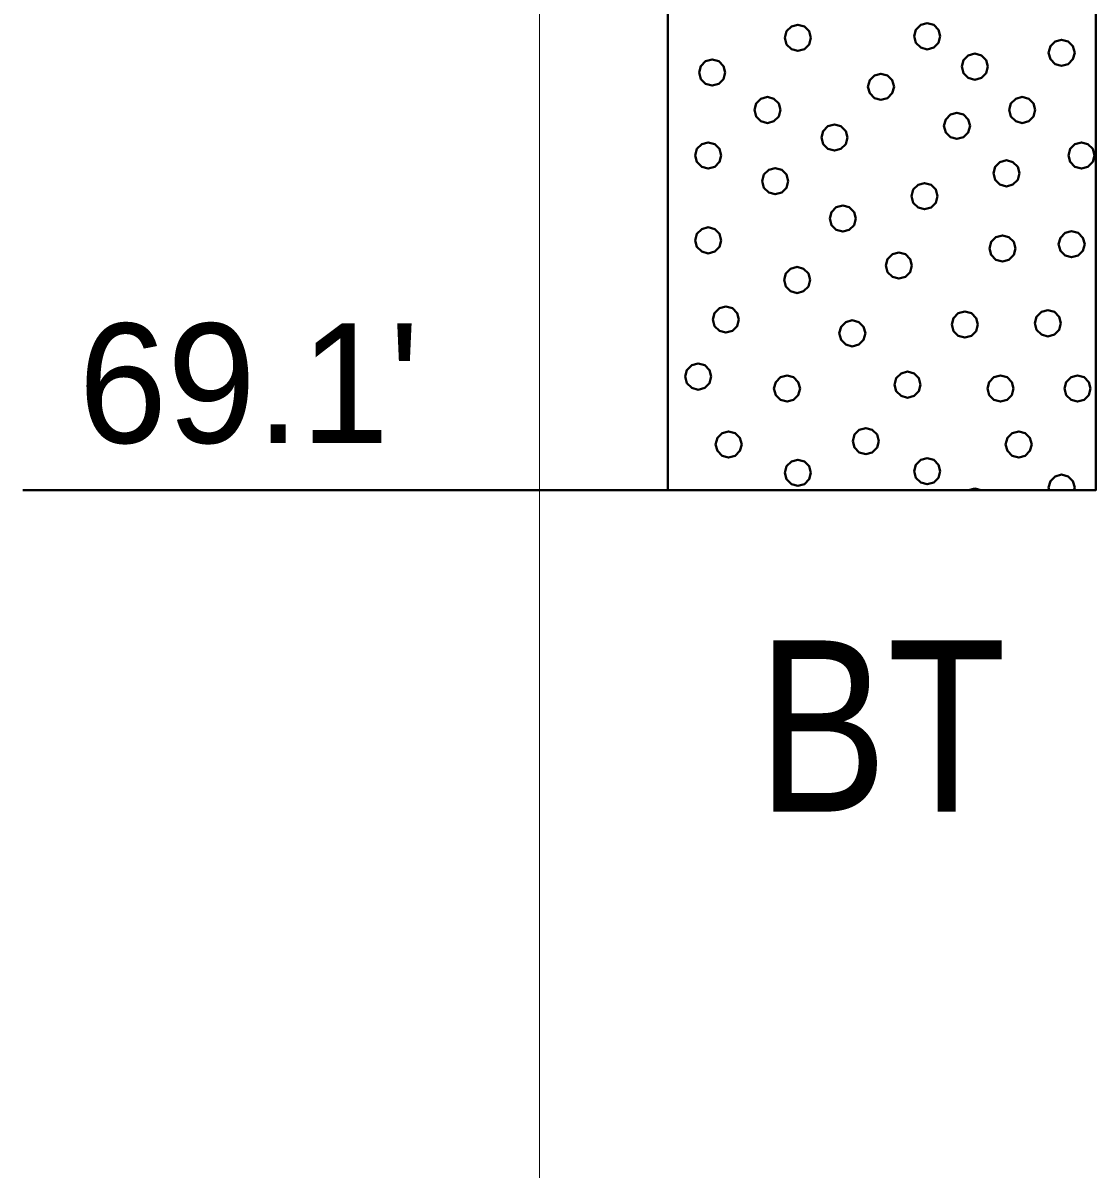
# Model space of a CAD drawing. Extents: x -582 to 653, y -817 to -3.
# Drawn here: x 320.78 to 327.04, y -262.64 to -255.94 of the extents above; entities that cross this region are included whole.
import ezdxf
from ezdxf.enums import TextEntityAlignment as Align

# ---------------------------------------------------------------- set-up
doc = ezdxf.new("R2010")
doc.units = 0
doc.header["$LTSCALE"] = 0.4
doc.layers.add('27', color=7, linetype='Continuous', lineweight=40)
doc.layers.add('7', color=7, linetype='Continuous', lineweight=13)

msp = doc.modelspace()

# ---------------------------------------------------------------- linework, layer by layer
at = {"layer": '27'}
msp.add_line((320.7791, -258.6729), (324.5465, -258.6729), dxfattribs=at)
for points in [[(324.5465, -250.5729), (327.0465, -250.5729), (327.0465, -258.6729), (324.5465, -258.6729)], [(325.3833, -256.0308), (325.3731, -255.9927), (325.3452, -255.9648), (325.3071, -255.9546), (325.269, -255.9648), (325.2411, -255.9927), (325.2309, -256.0308), (325.2411, -256.0689), (325.269, -256.0968), (325.3071, -256.107), (325.3452, -256.0968), (325.3731, -256.0689)], [(326.1384, -256.0218), (326.1282, -255.9837), (326.1003, -255.9558), (326.0622, -255.9456), (326.0241, -255.9558), (325.9962, -255.9837), (325.986, -256.0218), (325.9962, -256.0599), (326.0241, -256.0878), (326.0622, -256.098), (326.1003, -256.0878), (326.1282, -256.0599)], [(326.9239, -256.1177), (326.9137, -256.0796), (326.8858, -256.0517), (326.8477, -256.0415), (326.8096, -256.0517), (326.7817, -256.0796), (326.7715, -256.1177), (326.7817, -256.1558), (326.8096, -256.1837), (326.8477, -256.1939), (326.8858, -256.1837), (326.9137, -256.1558)], [(324.8822, -256.2334), (324.872, -256.1953), (324.8441, -256.1674), (324.806, -256.1572), (324.7679, -256.1674), (324.74, -256.1953), (324.7298, -256.2334), (324.74, -256.2715), (324.7679, -256.2994), (324.806, -256.3096), (324.8441, -256.2994), (324.872, -256.2715)], [(326.4166, -256.1991), (326.4064, -256.161), (326.3785, -256.1331), (326.3404, -256.1229), (326.3023, -256.1331), (326.2744, -256.161), (326.2642, -256.1991), (326.2744, -256.2372), (326.3023, -256.2651), (326.3404, -256.2753), (326.3785, -256.2651), (326.4064, -256.2372)], [(325.8683, -256.3166), (325.8581, -256.2785), (325.8302, -256.2506), (325.7921, -256.2404), (325.754, -256.2506), (325.7261, -256.2785), (325.7159, -256.3166), (325.7261, -256.3547), (325.754, -256.3826), (325.7921, -256.3928), (325.8302, -256.3826), (325.8581, -256.3547)], [(325.2051, -256.4521), (325.1949, -256.414), (325.167, -256.3861), (325.1289, -256.3759), (325.0908, -256.3861), (325.0629, -256.414), (325.0527, -256.4521), (325.0629, -256.4902), (325.0908, -256.518), (325.1289, -256.5283), (325.167, -256.518), (325.1949, -256.4902)], [(326.6938, -256.4521), (326.6836, -256.414), (326.6557, -256.3861), (326.6176, -256.3759), (326.5795, -256.3861), (326.5516, -256.414), (326.5414, -256.4521), (326.5516, -256.4902), (326.5795, -256.518), (326.6176, -256.5283), (326.6557, -256.518), (326.6836, -256.4902)], [(326.3124, -256.5449), (326.3022, -256.5068), (326.2743, -256.4789), (326.2362, -256.4687), (326.1981, -256.4789), (326.1702, -256.5068), (326.16, -256.5449), (326.1702, -256.583), (326.1981, -256.6108), (326.2362, -256.6211), (326.2743, -256.6108), (326.3022, -256.583)], [(325.5967, -256.6135), (325.5865, -256.5754), (325.5586, -256.5475), (325.5205, -256.5373), (325.4824, -256.5475), (325.4545, -256.5754), (325.4443, -256.6135), (325.4545, -256.6516), (325.4824, -256.6795), (325.5205, -256.6897), (325.5586, -256.6795), (325.5865, -256.6516)], [(324.8593, -256.7177), (324.8491, -256.6796), (324.8212, -256.6518), (324.7831, -256.6415), (324.745, -256.6518), (324.7171, -256.6796), (324.7069, -256.7177), (324.7171, -256.7558), (324.745, -256.7837), (324.7831, -256.7939), (324.8212, -256.7837), (324.8491, -256.7558)], [(327.0396, -256.7177), (327.0293, -256.6796), (327.0015, -256.6518), (326.9634, -256.6415), (326.9253, -256.6518), (326.8974, -256.6796), (326.8872, -256.7177), (326.8974, -256.7558), (326.9253, -256.7837), (326.9634, -256.7939), (327.0015, -256.7837), (327.0293, -256.7558)], [(326.601, -256.822), (326.5908, -256.7839), (326.5629, -256.756), (326.5248, -256.7458), (326.4867, -256.756), (326.4588, -256.7839), (326.4486, -256.822), (326.4588, -256.8601), (326.4867, -256.888), (326.5248, -256.8982), (326.5629, -256.888), (326.5908, -256.8601)], [(325.2509, -256.8678), (325.2407, -256.8297), (325.2128, -256.8018), (325.1747, -256.7916), (325.1366, -256.8018), (325.1087, -256.8297), (325.0985, -256.8678), (325.1087, -256.9059), (325.1366, -256.9337), (325.1747, -256.944), (325.2128, -256.9337), (325.2407, -256.9059)], [(326.123, -256.9555), (326.1128, -256.9174), (326.0849, -256.8895), (326.0468, -256.8793), (326.0087, -256.8895), (325.9808, -256.9174), (325.9706, -256.9555), (325.9808, -256.9936), (326.0087, -257.0215), (326.0468, -257.0317), (326.0849, -257.0215), (326.1128, -256.9936)], [(325.645, -257.0864), (325.6348, -257.0483), (325.6069, -257.0204), (325.5688, -257.0102), (325.5307, -257.0204), (325.5028, -257.0483), (325.4926, -257.0864), (325.5028, -257.1245), (325.5307, -257.1524), (325.5688, -257.1626), (325.6069, -257.1524), (325.6348, -257.1245)], [(324.8593, -257.2135), (324.8491, -257.1754), (324.8212, -257.1476), (324.7831, -257.1373), (324.745, -257.1476), (324.7171, -257.1754), (324.7069, -257.2135), (324.7171, -257.2516), (324.745, -257.2795), (324.7831, -257.2897), (324.8212, -257.2795), (324.8491, -257.2516)], [(326.9823, -257.2364), (326.9721, -257.1983), (326.9442, -257.1704), (326.9061, -257.1602), (326.868, -257.1704), (326.8402, -257.1983), (326.8299, -257.2364), (326.8402, -257.2745), (326.868, -257.3024), (326.9061, -257.3126), (326.9442, -257.3024), (326.9721, -257.2745)], [(326.5781, -257.2606), (326.5679, -257.2225), (326.54, -257.1946), (326.5019, -257.1844), (326.4638, -257.1946), (326.4359, -257.2225), (326.4257, -257.2606), (326.4359, -257.2987), (326.4638, -257.3266), (326.5019, -257.3368), (326.54, -257.3266), (326.5679, -257.2987)], [(325.973, -257.361), (325.9628, -257.3229), (325.9349, -257.295), (325.8968, -257.2848), (325.8587, -257.295), (325.8308, -257.3229), (325.8206, -257.361), (325.8308, -257.3991), (325.8587, -257.427), (325.8968, -257.4372), (325.9349, -257.427), (325.9628, -257.3991)], [(325.378, -257.4449), (325.3678, -257.4068), (325.3399, -257.3789), (325.3018, -257.3687), (325.2637, -257.3789), (325.2358, -257.4068), (325.2256, -257.4449), (325.2358, -257.483), (325.2637, -257.5109), (325.3018, -257.5211), (325.3399, -257.5109), (325.3678, -257.483)], [(324.9623, -257.6763), (324.9521, -257.6382), (324.9242, -257.6103), (324.8861, -257.6001), (324.848, -257.6103), (324.8201, -257.6382), (324.8099, -257.6763), (324.8201, -257.7144), (324.848, -257.7423), (324.8861, -257.7525), (324.9242, -257.7423), (324.9521, -257.7144)], [(326.3582, -257.7055), (326.3479, -257.6674), (326.3201, -257.6395), (326.282, -257.6293), (326.2439, -257.6395), (326.216, -257.6674), (326.2058, -257.7055), (326.216, -257.7436), (326.2439, -257.7715), (326.282, -257.7817), (326.3201, -257.7715), (326.3479, -257.7436)], [(326.8438, -257.6979), (326.8336, -257.6598), (326.8057, -257.6319), (326.7676, -257.6217), (326.7295, -257.6319), (326.7016, -257.6598), (326.6914, -257.6979), (326.7016, -257.736), (326.7295, -257.7639), (326.7676, -257.7741), (326.8057, -257.7639), (326.8336, -257.736)], [(325.7009, -257.7564), (325.6907, -257.7183), (325.6628, -257.6904), (325.6247, -257.6802), (325.5866, -257.6904), (325.5587, -257.7183), (325.5485, -257.7564), (325.5587, -257.7945), (325.5866, -257.8224), (325.6247, -257.8326), (325.6628, -257.8224), (325.6907, -257.7945)], [(324.8008, -258.0094), (324.7906, -257.9713), (324.7627, -257.9434), (324.7246, -257.9332), (324.6865, -257.9434), (324.6587, -257.9713), (324.6484, -258.0094), (324.6587, -258.0475), (324.6865, -258.0754), (324.7246, -258.0856), (324.7627, -258.0754), (324.7906, -258.0475)], [(325.3195, -258.0793), (325.3093, -258.0412), (325.2814, -258.0133), (325.2433, -258.0031), (325.2052, -258.0133), (325.1773, -258.0412), (325.1671, -258.0793), (325.1773, -258.1174), (325.2052, -258.1453), (325.2433, -258.1555), (325.2814, -258.1453), (325.3093, -258.1174)], [(326.0238, -258.0564), (326.0136, -258.0183), (325.9857, -257.9904), (325.9476, -257.9802), (325.9095, -257.9904), (325.8816, -258.0183), (325.8714, -258.0564), (325.8816, -258.0945), (325.9095, -258.1224), (325.9476, -258.1326), (325.9857, -258.1224), (326.0136, -258.0945)], [(326.5666, -258.0793), (326.5564, -258.0412), (326.5285, -258.0133), (326.4904, -258.0031), (326.4523, -258.0133), (326.4245, -258.0412), (326.4142, -258.0793), (326.4245, -258.1174), (326.4523, -258.1453), (326.4904, -258.1555), (326.5285, -258.1453), (326.5564, -258.1174)], [(327.0167, -258.0793), (327.0065, -258.0412), (326.9786, -258.0133), (326.9405, -258.0031), (326.9024, -258.0133), (326.8745, -258.0412), (326.8643, -258.0793), (326.8745, -258.1174), (326.9024, -258.1453), (326.9405, -258.1555), (326.9786, -258.1453), (327.0065, -258.1174)], [(324.9784, -258.4055), (324.9682, -258.3674), (324.9403, -258.3396), (324.9022, -258.3293), (324.8641, -258.3396), (324.8362, -258.3674), (324.826, -258.4055), (324.8362, -258.4436), (324.8641, -258.4715), (324.9022, -258.4817), (324.9403, -258.4715), (324.9682, -258.4436)], [(325.7794, -258.386), (325.7692, -258.3479), (325.7413, -258.32), (325.7032, -258.3098), (325.6651, -258.32), (325.6372, -258.3479), (325.627, -258.386), (325.6372, -258.4241), (325.6651, -258.4519), (325.7032, -258.4622), (325.7413, -258.4519), (325.7692, -258.4241)], [(326.673, -258.4056), (326.6628, -258.3675), (326.6349, -258.3396), (326.5968, -258.3294), (326.5587, -258.3396), (326.5308, -258.3675), (326.5206, -258.4056), (326.5308, -258.4437), (326.5587, -258.4716), (326.5968, -258.4818), (326.6349, -258.4716), (326.6628, -258.4437)], [(325.3833, -258.5708), (325.3731, -258.5327), (325.3452, -258.5048), (325.3071, -258.4946), (325.269, -258.5048), (325.2411, -258.5327), (325.2309, -258.5708), (325.2411, -258.6089), (325.269, -258.6368), (325.3071, -258.647), (325.3452, -258.6368), (325.3731, -258.6089)], [(326.1384, -258.5618), (326.1282, -258.5237), (326.1003, -258.4958), (326.0622, -258.4856), (326.0241, -258.4958), (325.9962, -258.5237), (325.986, -258.5618), (325.9962, -258.5999), (326.0241, -258.6278), (326.0622, -258.638), (326.1003, -258.6278), (326.1282, -258.5999)], [(326.9239, -258.6577), (326.9137, -258.6196), (326.8858, -258.5917), (326.8477, -258.5815), (326.8096, -258.5917), (326.7817, -258.6196), (326.7715, -258.6577), (326.7755, -258.6729), (326.9198, -258.6729)], [(326.3404, -258.6629), (326.303, -258.6729), (326.3779, -258.6729)]]:
    msp.add_lwpolyline(points, close=True, dxfattribs=at)
at = {"layer": '7'}
msp.add_line((323.7965, -315.4816), (323.7965, -169.1034), dxfattribs=at)

# ---------------------------------------------------------------- texts
at = {"layer": '27'}
msp.add_text("69.1'", height=0.6976, dxfattribs=at).set_placement((321.1031, -258.3965))
at = {"layer": '27', "width": 0.85}
msp.add_text('BT', height=1, dxfattribs=at).set_placement((325.7966, -260.5498), align=Align.CENTER)

doc.saveas('drawing.dxf')
